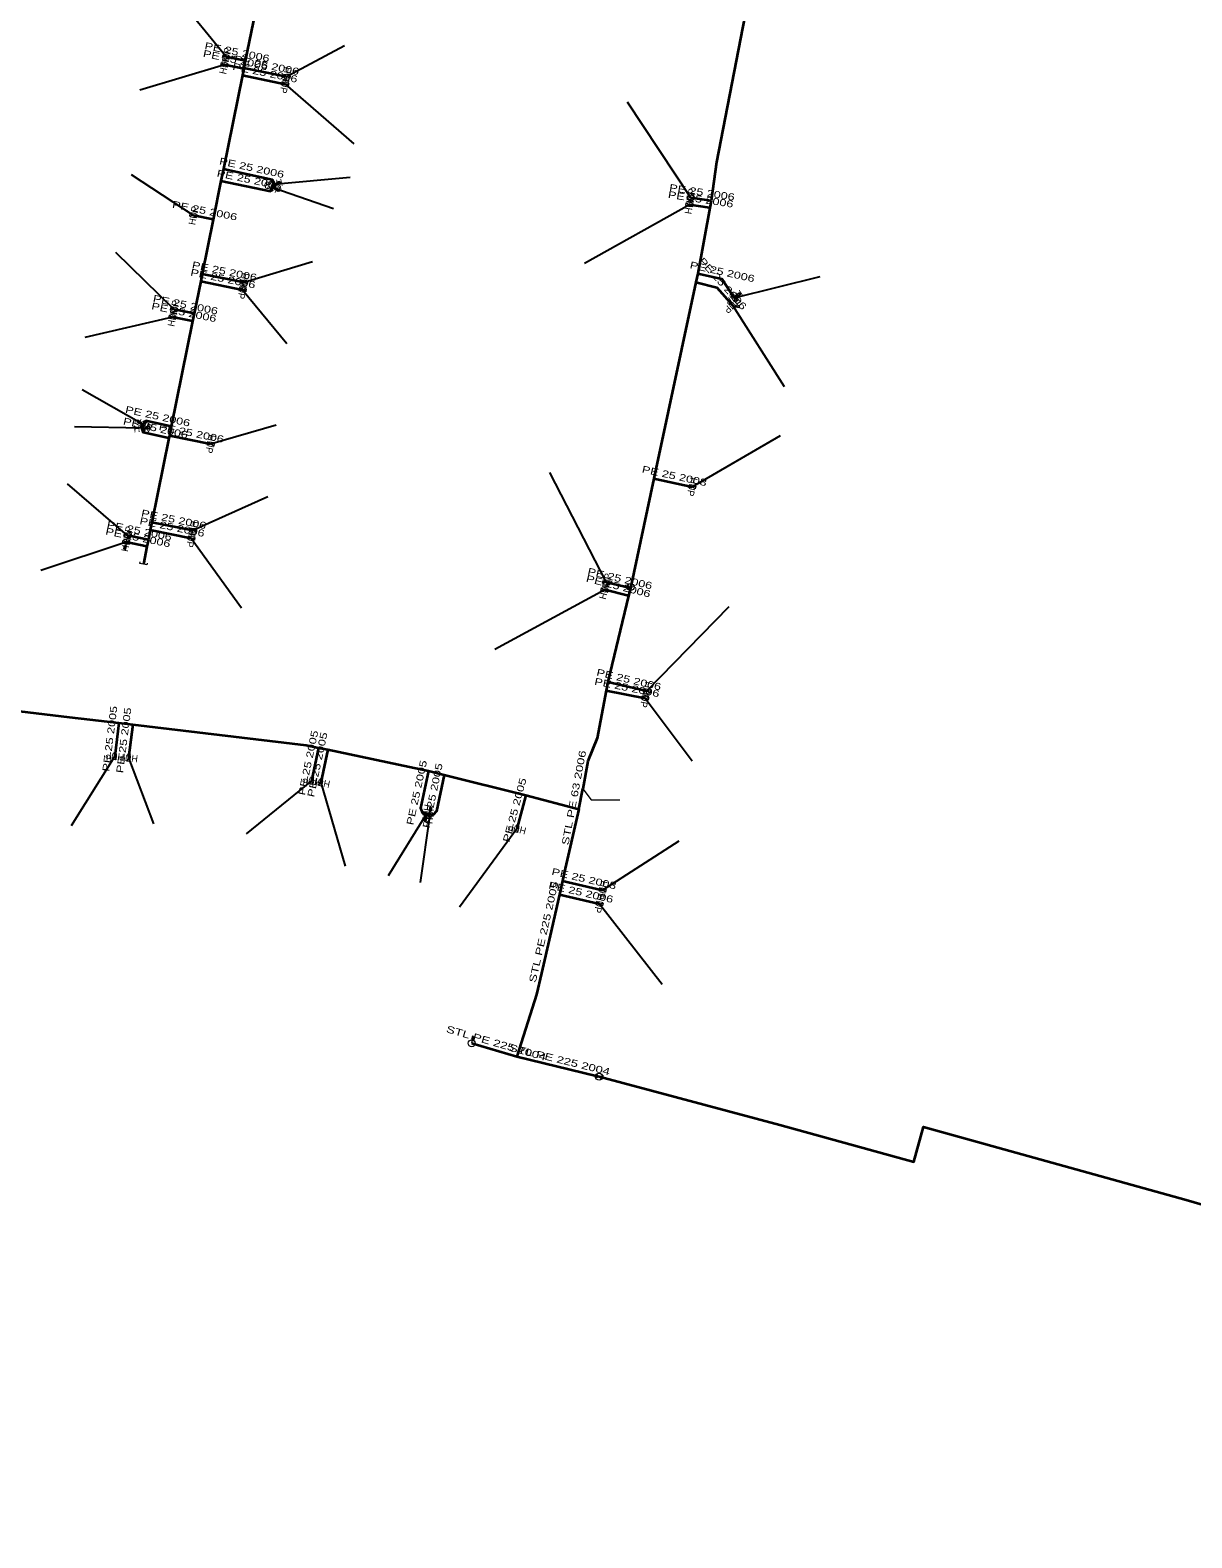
# Model space of a CAD drawing. Extents: x -737484 to -734496, y -1033882 to -1030666.
# Drawn here: x -736342.2 to -736176.2, y -1031081.1 to -1030865.6 of the extents above; entities that cross this region are included whole.
import ezdxf
from ezdxf.enums import TextEntityAlignment as Align

# ---------------------------------------------------------------- set-up
doc = ezdxf.new("R2010")
doc.units = 0
doc.header["$LTSCALE"] = 0.4
for name, color, linetype, lineweight in [('1', 7, 'Continuous', 13), ('22', 7, 'Continuous', 25), ('5', 7, 'Continuous', 35), ('7', 7, 'Continuous', 35)]:
    doc.layers.add(name, color=color, linetype=linetype, lineweight=lineweight)
doc.layers.add('2', color=7, linetype='Continuous')

msp = doc.modelspace()

# ---------------------------------------------------------------- linework, layer by layer
at = {"layer": '1'}
for p, q in [((-736307.55, -1030888.03), (-736307.112, -1030888.272)), ((-736307.45, -1030887.57), (-736306.962, -1030887.457)), ((-736307.083, -1030888.374), (-736306.777, -1030888.544)), ((-736306.872, -1030887.513), (-736306.531, -1030887.434)), ((-736241.58, -1030903.8), (-736241.165, -1030903.52)), ((-736241.061, -1030903.54), (-736240.771, -1030903.344)), ((-736241.82, -1030904.87), (-736241.337, -1030904.999)), ((-736241.284, -1030905.091), (-736240.945, -1030905.181)), ((-736326.501, -1030921.573), (-736326.794, -1030921.383)), ((-736326.06, -1030921.95), (-736326.479, -1030921.677)), ((-736326.09, -1030922.47), (-736325.593, -1030922.409)), ((-736325.51, -1030922.474), (-736325.162, -1030922.431)), ((-736328.663, -1030939.31), (-736328.73, -1030939.653)), ((-736328.48, -1030938.76), (-736328.575, -1030939.25)), ((-736284.965, -1030977.103), (-736284.934, -1030976.755)), ((-736285.743, -1030978.123), (-736285.804, -1030978.467)), ((-736285.57, -1030977.57), (-736285.656, -1030978.062)), ((-736285.09, -1030977.67), (-736285.046, -1030977.171)), ((-736279.1, -1031010.37), (-736278.97, -1031009.887)), ((-736278.878, -1031009.834), (-736278.788, -1031009.495))]:
    msp.add_line(p, q, dxfattribs=at)
for points in [[(-736314.73, -1030869.491), (-736314.647, -1030869.1), (-736313.752, -1030869.699), (-736313.669, -1030869.308)], [(-736314.96, -1030870.601), (-736314.877, -1030870.21), (-736313.982, -1030870.809), (-736313.899, -1030870.418)], [(-736305.259, -1030873.168), (-736305.342, -1030873.559), (-736306.237, -1030872.96), (-736306.32, -1030873.351)], [(-736305.031, -1030872.069), (-736305.107, -1030872.461), (-736306.012, -1030871.878), (-736306.088, -1030872.27)], [(-736307.482, -1030887.495), (-736307.132, -1030887.689), (-736307.967, -1030888.37), (-736307.617, -1030888.564)], [(-736307.142, -1030888.012), (-736307.532, -1030888.102), (-736307.367, -1030887.037), (-736307.757, -1030887.127)], [(-736306.675, -1030888.514), (-736306.748, -1030888.646), (-736307.185, -1030888.403), (-736307.112, -1030888.272)], [(-736306.726, -1030888.528), (-736306.762, -1030888.594), (-736307.134, -1030888.388), (-736307.098, -1030888.322)], [(-736306.675, -1030888.514), (-736306.602, -1030888.383), (-736307.039, -1030888.141), (-736307.112, -1030888.272)], [(-736306.475, -1030887.345), (-736306.509, -1030887.198), (-736306.996, -1030887.311), (-736306.962, -1030887.457)], [(-736306.475, -1030887.345), (-736306.441, -1030887.491), (-736306.929, -1030887.603), (-736306.962, -1030887.457)], [(-736306.504, -1030887.389), (-736306.487, -1030887.462), (-736306.901, -1030887.558), (-736306.918, -1030887.485)], [(-736248.505, -1030890.629), (-736248.442, -1030890.234), (-736247.517, -1030890.785), (-736247.454, -1030890.39)], [(-736248.315, -1030889.629), (-736248.252, -1030889.234), (-736247.327, -1030889.785), (-736247.264, -1030889.39)], [(-736319.398, -1030892.16), (-736319.322, -1030891.768), (-736318.417, -1030892.351), (-736318.341, -1030891.959)], [(-736311.111, -1030901.499), (-736311.187, -1030901.891), (-736312.092, -1030901.308), (-736312.168, -1030901.7)], [(-736311.331, -1030902.559), (-736311.407, -1030902.951), (-736312.312, -1030902.368), (-736312.388, -1030902.76)], [(-736241.134, -1030904.102), (-736241.466, -1030904.326), (-736241.693, -1030903.273), (-736242.025, -1030903.497)], [(-736240.75, -1030903.24), (-736240.834, -1030903.116), (-736241.249, -1030903.396), (-736241.165, -1030903.52)], [(-736240.75, -1030903.24), (-736240.667, -1030903.365), (-736241.081, -1030903.644), (-736241.165, -1030903.52)], [(-736240.761, -1030903.292), (-736240.719, -1030903.354), (-736241.072, -1030903.592), (-736241.114, -1030903.53)], [(-736322.168, -1030905.6), (-736322.092, -1030905.208), (-736321.187, -1030905.791), (-736321.111, -1030905.399)], [(-736241.336, -1030905.107), (-736241.634, -1030905.375), (-736242.005, -1030904.364), (-736242.303, -1030904.632)], [(-736240.854, -1030905.128), (-736240.892, -1030905.273), (-736241.375, -1030905.144), (-736241.337, -1030904.999)], [(-736240.854, -1030905.128), (-736240.815, -1030904.983), (-736241.298, -1030904.854), (-736241.337, -1030904.999)], [(-736240.9, -1030905.154), (-736240.919, -1030905.227), (-736241.33, -1030905.117), (-736241.31, -1030905.044)], [(-736322.388, -1030906.68), (-736322.312, -1030906.288), (-736321.407, -1030906.871), (-736321.331, -1030906.479)], [(-736326.898, -1030921.405), (-736326.98, -1030921.531), (-736326.561, -1030921.803), (-736326.479, -1030921.677)], [(-736326.898, -1030921.405), (-736326.816, -1030921.279), (-736326.397, -1030921.551), (-736326.479, -1030921.677)], [(-736326.846, -1030921.395), (-736326.805, -1030921.332), (-736326.449, -1030921.563), (-736326.49, -1030921.626)], [(-736326.164, -1030922.478), (-736326.5, -1030922.26), (-736325.619, -1030921.639), (-736325.955, -1030921.421)], [(-736326.332, -1030921.989), (-736325.934, -1030921.954), (-736326.245, -1030922.985), (-736325.847, -1030922.95)], [(-736325.097, -1030922.348), (-736325.115, -1030922.199), (-736325.612, -1030922.26), (-736325.593, -1030922.409)], [(-736325.097, -1030922.348), (-736325.079, -1030922.497), (-736325.575, -1030922.557), (-736325.593, -1030922.409)], [(-736325.13, -1030922.389), (-736325.121, -1030922.463), (-736325.543, -1030922.515), (-736325.552, -1030922.441)], [(-736315.891, -1030924.609), (-736315.967, -1030925.001), (-736316.872, -1030924.418), (-736316.948, -1030924.81)], [(-736247.069, -1030930.748), (-736247.152, -1030931.139), (-736248.047, -1030930.54), (-736248.13, -1030930.931)], [(-736328.808, -1030937.9), (-736328.732, -1030937.508), (-736327.827, -1030938.091), (-736327.751, -1030937.699)], [(-736318.661, -1030938.059), (-736318.737, -1030938.451), (-736319.642, -1030937.868), (-736319.718, -1030938.26)], [(-736318.431, -1030936.949), (-736318.507, -1030937.341), (-736319.412, -1030936.758), (-736319.488, -1030937.15)], [(-736329.008, -1030938.86), (-736328.932, -1030938.468), (-736328.027, -1030939.051), (-736327.951, -1030938.659)], [(-736328.67, -1030939.741), (-736328.818, -1030939.713), (-736328.722, -1030939.222), (-736328.575, -1030939.25)], [(-736328.699, -1030939.697), (-736328.773, -1030939.682), (-736328.692, -1030939.265), (-736328.618, -1030939.28)], [(-736328.67, -1030939.741), (-736328.523, -1030939.77), (-736328.428, -1030939.279), (-736328.575, -1030939.25)], [(-736260.392, -1030944.602), (-736260.302, -1030944.212), (-736259.417, -1030944.827), (-736259.327, -1030944.437)], [(-736260.633, -1030945.653), (-736260.536, -1030945.264), (-736259.663, -1030945.895), (-736259.566, -1030945.506)], [(-736253.557, -1030959.927), (-736253.647, -1030960.317), (-736254.532, -1030959.702), (-736254.622, -1030960.092)], [(-736253.791, -1030960.949), (-736253.867, -1030961.341), (-736254.772, -1030960.758), (-736254.848, -1030961.15)], [(-736329.992, -1030969.87), (-736330.389, -1030969.821), (-736329.87, -1030968.878), (-736330.267, -1030968.829)], [(-736328.012, -1030970.09), (-736328.409, -1030970.041), (-736327.89, -1030969.098), (-736328.287, -1030969.049)], [(-736301.898, -1030973.38), (-736302.289, -1030973.297), (-736301.69, -1030972.402), (-736302.081, -1030972.319)], [(-736300.588, -1030973.63), (-736300.979, -1030973.547), (-736300.38, -1030972.652), (-736300.771, -1030972.569)], [(-736285.002, -1030976.673), (-736285.152, -1030976.66), (-736285.195, -1030977.158), (-736285.046, -1030977.171)], [(-736285.002, -1030976.673), (-736284.853, -1030976.686), (-736284.896, -1030977.184), (-736285.046, -1030977.171)], [(-736284.969, -1030976.714), (-736284.894, -1030976.721), (-736284.931, -1030977.144), (-736285.006, -1030977.138)], [(-736285.042, -1030977.459), (-736285.112, -1030977.853), (-736286.027, -1030977.286), (-736286.097, -1030977.68)], [(-736285.743, -1030978.554), (-736285.891, -1030978.528), (-736285.804, -1030978.036), (-736285.656, -1030978.062)], [(-736285.773, -1030978.51), (-736285.847, -1030978.497), (-736285.773, -1030978.079), (-736285.699, -1030978.092)], [(-736285.743, -1030978.554), (-736285.595, -1030978.58), (-736285.509, -1030978.088), (-736285.656, -1030978.062)], [(-736285.605, -1030977.825), (-736285.57, -1030977.427), (-736284.609, -1030977.912), (-736284.574, -1030977.514)], [(-736272.586, -1030980.244), (-736272.972, -1030980.141), (-736272.327, -1030979.278), (-736272.713, -1030979.175)], [(-736259.887, -1030988.387), (-736259.977, -1030988.777), (-736260.862, -1030988.162), (-736260.952, -1030988.552)], [(-736260.317, -1030990.337), (-736260.407, -1030990.727), (-736261.292, -1030990.112), (-736261.382, -1030990.502)], [(-736278.841, -1031009.404), (-736278.986, -1031009.365), (-736279.115, -1031009.848), (-736278.97, -1031009.887)], [(-736278.841, -1031009.404), (-736278.696, -1031009.442), (-736278.825, -1031009.925), (-736278.97, -1031009.887)], [(-736278.815, -1031009.45), (-736278.742, -1031009.469), (-736278.852, -1031009.88), (-736278.925, -1031009.86)], [(-736260.339, -1031014.979), (-736260.494, -1031015.559), (-736261.305, -1031014.72), (-736261.46, -1031015.3)]]:
    msp.add_lwpolyline(points, close=True, dxfattribs=at)
for points in [[(-736325.491, -1030941.739), (-736325.539, -1030941.985), (-736326.52, -1030941.794), (-736326.473, -1030941.549)], [(-736263.24, -1030974), (-736262.04, -1030975.567), (-736257.951, -1030975.567)]]:
    msp.add_lwpolyline(points, dxfattribs=at)
for centre in [(-736256.3953, -1030945.1568), (-736279.1003, -1031010.3698), (-736260.9003, -1031015.1398)]:
    msp.add_circle(centre, 0.5, dxfattribs=at)
at = {"layer": '22'}
for p, q in [((-736314.2, -1030869.4), (-736322.599, -1030859.09)), ((-736305.56, -1030872.17), (-736297.278, -1030867.743)), ((-736314.43, -1030870.51), (-736326.528, -1030874.126)), ((-736305.79, -1030873.26), (-736295.944, -1030881.815)), ((-736247.79, -1030889.51), (-736256.817, -1030875.835)), ((-736318.87, -1030892.06), (-736327.724, -1030886.257)), ((-736307.55, -1030888.03), (-736298.849, -1030891.041)), ((-736307.45, -1030887.57), (-736296.457, -1030886.599)), ((-736247.98, -1030890.51), (-736262.968, -1030898.901)), ((-736321.64, -1030905.5), (-736329.946, -1030897.363)), ((-736311.64, -1030901.6), (-736301.842, -1030898.616)), ((-736241.58, -1030903.8), (-736229.309, -1030900.78)), ((-736311.86, -1030902.66), (-736305.513, -1030910.349)), ((-736241.82, -1030904.87), (-736234.434, -1030916.5)), ((-736321.86, -1030906.58), (-736334.388, -1030909.494)), ((-736326.06, -1030921.95), (-736334.793, -1030916.953)), ((-736326.09, -1030922.47), (-736335.874, -1030922.257)), ((-736316.42, -1030924.71), (-736307.05, -1030921.967)), ((-736247.6, -1030930.84), (-736234.947, -1030923.505)), ((-736259.86, -1030944.52), (-736267.923, -1030928.802)), ((-736328.28, -1030937.8), (-736336.875, -1030930.428)), ((-736318.96, -1030937.05), (-736308.246, -1030932.219)), ((-736319.19, -1030938.16), (-736312.005, -1030948.109)), ((-736328.48, -1030938.76), (-736340.71, -1030942.812)), ((-736260.1, -1030945.58), (-736275.783, -1030954.089)), ((-736254.09, -1030960.01), (-736242.294, -1030947.938)), ((-736254.32, -1030961.05), (-736247.591, -1030969.979)), ((-736330.13, -1030969.35), (-736336.336, -1030979.305)), ((-736328.15, -1030969.57), (-736324.599, -1030979.026)), ((-736301.99, -1030972.85), (-736311.325, -1030980.423)), ((-736300.68, -1030973.1), (-736297.213, -1030985.034)), ((-736285.57, -1030977.57), (-736291.065, -1030986.431)), ((-736285.09, -1030977.67), (-736286.454, -1030987.41)), ((-736272.65, -1030979.71), (-736280.865, -1030990.903)), ((-736260.42, -1030988.47), (-736249.47, -1030981.427)), ((-736260.85, -1030990.42), (-736251.862, -1031001.93))]:
    msp.add_line(p, q, dxfattribs=at)
at = {"layer": '5'}
for p, q in [((-736263.79, -1030976.92), (-736263.24, -1030974)), ((-736279.1, -1031010.37), (-736272.65, -1031012.24))]:
    msp.add_line(p, q, dxfattribs=at)
for points in [[(-736237.29, -1030849.26), (-736240.7, -1030866.78), (-736244.14, -1030884.45), (-736244.88, -1030889.95), (-736245.06, -1030890.95), (-736246.79, -1030900.35), (-736247.05, -1030901.59), (-736253.08, -1030929.66), (-736256.43, -1030945.32), (-736256.68, -1030946.44), (-736259.65, -1030958.7), (-736259.89, -1030959.95), (-736261.19, -1030966.74), (-736262.5, -1030970.07), (-736263.24, -1030974)], [(-736308.98, -1030857.71), (-736311.46, -1030869.96), (-736311.66, -1030870.94), (-736311.69, -1030871.07), (-736311.88, -1030872.02), (-736314.58, -1030885.38), (-736314.94, -1030887.11), (-736316.05, -1030892.63), (-736317.63, -1030900.39), (-736317.84, -1030901.45), (-736318.78, -1030906.08), (-736319, -1030907.16), (-736322.04, -1030922.2), (-736322.31, -1030923.52), (-736322.38, -1030923.89), (-736324.81, -1030935.87), (-736325.04, -1030936.98), (-736325.32, -1030938.4), (-736325.52, -1030939.36), (-736326.03, -1030941.89)], [(-736343.72, -1030962.89), (-736336.57, -1030963.74), (-736329.53, -1030964.58), (-736327.54, -1030964.81), (-736302.77, -1030967.74), (-736301, -1030968.12), (-736299.69, -1030968.39), (-736286.42, -1030971.17), (-736285.27, -1030971.45), (-736283.05, -1030972), (-736271.35, -1030974.89), (-736263.79, -1030976.92)], [(-736263.79, -1030976.92), (-736265.87, -1030986), (-736266.13, -1030987.16), (-736266.58, -1030989.11), (-736267.91, -1030994.97), (-736269.14, -1031000.36), (-736269.83, -1031003.38), (-736272.65, -1031012.24)], [(-736272.65, -1031012.24), (-736261.3, -1031015.03), (-736260.9, -1031015.14)], [(-736260.9, -1031015.14), (-736235.05, -1031022.03), (-736215.89, -1031027.32), (-736214.51, -1031022.31), (-736176.98, -1031032.74), (-736140.78, -1031043.32), (-736107.13, -1031053.11), (-736105.79, -1031053.5), (-736068.35, -1031064.93), (-736034.65, -1031076.9), (-736023.13, -1031081.06)]]:
    msp.add_lwpolyline(points, dxfattribs=at)
at = {"layer": '7'}
for p, q in [((-736311.69, -1030871.07), (-736314.43, -1030870.51)), ((-736311.46, -1030869.96), (-736314.2, -1030869.4)), ((-736311.66, -1030870.94), (-736305.56, -1030872.17)), ((-736311.88, -1030872.02), (-736305.79, -1030873.26)), ((-736245.06, -1030890.95), (-736247.98, -1030890.51)), ((-736244.88, -1030889.95), (-736247.79, -1030889.51)), ((-736316.05, -1030892.63), (-736318.87, -1030892.06)), ((-736317.84, -1030901.45), (-736311.86, -1030902.66)), ((-736317.63, -1030900.39), (-736311.64, -1030901.6)), ((-736318.78, -1030906.08), (-736321.64, -1030905.5)), ((-736319, -1030907.16), (-736321.86, -1030906.58)), ((-736322.31, -1030923.52), (-736316.42, -1030924.71)), ((-736253.08, -1030929.66), (-736247.6, -1030930.84)), ((-736324.81, -1030935.87), (-736318.96, -1030937.05)), ((-736325.32, -1030938.4), (-736328.28, -1030937.8)), ((-736325.04, -1030936.98), (-736319.19, -1030938.16)), ((-736325.52, -1030939.36), (-736328.48, -1030938.76)), ((-736256.43, -1030945.32), (-736259.86, -1030944.52)), ((-736256.68, -1030946.44), (-736260.1, -1030945.58)), ((-736259.65, -1030958.7), (-736254.09, -1030960.01)), ((-736259.89, -1030959.95), (-736254.32, -1030961.05)), ((-736329.53, -1030964.58), (-736330.13, -1030969.35)), ((-736327.54, -1030964.81), (-736328.15, -1030969.57)), ((-736301, -1030968.12), (-736301.99, -1030972.85)), ((-736299.69, -1030968.39), (-736300.68, -1030973.1)), ((-736271.35, -1030974.89), (-736272.65, -1030979.71)), ((-736266.13, -1030987.16), (-736260.42, -1030988.47)), ((-736266.58, -1030989.11), (-736260.85, -1030990.42))]:
    msp.add_line(p, q, dxfattribs=at)
for points in [[(-736314.58, -1030885.38), (-736307.61, -1030886.89), (-736307.45, -1030887.57)], [(-736314.94, -1030887.11), (-736307.85, -1030888.58), (-736307.55, -1030888.03)], [(-736246.79, -1030900.35), (-736243.37, -1030901.11), (-736241.58, -1030903.8)], [(-736247.05, -1030901.59), (-736244.05, -1030902.37), (-736241.82, -1030904.87)], [(-736322.38, -1030923.89), (-736326.04, -1030923.07), (-736326.09, -1030922.47)], [(-736322.04, -1030922.2), (-736325.7, -1030921.4), (-736326.06, -1030921.95)], [(-736285.27, -1030971.45), (-736286.42, -1030976.75), (-736286.13, -1030977.47), (-736285.57, -1030977.57)], [(-736283.05, -1030972), (-736284.14, -1030977.21), (-736284.62, -1030977.71), (-736285.09, -1030977.67)]]:
    msp.add_lwpolyline(points, dxfattribs=at)

# ---------------------------------------------------------------- texts
at = {"layer": '2', "width": 0.95}
for rotation, p in [(78, (-736313.9402, -1030870.6135)), (78, (-736313.7102, -1030869.5035)), (259, (-736306.0501, -1030872.0741)), (258, (-736306.2788, -1030873.1555)), (331, (-736307.7919, -1030888.4671)), (193, (-736307.562, -1030887.0825)), (81, (-736247.2955, -1030889.5877)), (79, (-736318.3789, -1030892.1549)), (81, (-736247.4855, -1030890.5877)), (259, (-736312.3501, -1030902.5641)), (259, (-736312.1301, -1030901.5041)), (222, (-736242.1539, -1030904.4977)), (214, (-736241.8589, -1030903.3849)), (79, (-736321.3689, -1030906.6749)), (79, (-736321.1489, -1030905.5949)), (5, (-736326.0461, -1030922.9673)), (147, (-736325.7872, -1030921.5301)), (259, (-736316.9101, -1030924.6141)), (258, (-736248.0888, -1030930.7355)), (259, (-736319.4501, -1030936.9541)), (79, (-736327.9889, -1030938.8549)), (79, (-736327.7889, -1030937.8949)), (259, (-736319.6801, -1030938.0641)), (76, (-736259.614, -1030945.7005)), (77, (-736259.3725, -1030944.632)), (257, (-736254.5765, -1030959.897)), (259, (-736254.8101, -1030960.9541)), (173, (-736330.0686, -1030968.8533)), (173, (-736328.0886, -1030969.0733)), (168, (-736301.8855, -1030972.3602)), (168, (-736300.5755, -1030972.6102)), (260, (-736286.0624, -1030977.4827)), (85, (-736284.5913, -1030977.7131)), (165, (-736272.5201, -1030979.2267)), (257, (-736260.9065, -1030988.357)), (257, (-736261.3365, -1030990.307))]:
    msp.add_text('HUP', height=1, rotation=rotation, dxfattribs=at).set_placement(p, align=Align.CENTER)
at = {"layer": '5', "width": 1.4}
for s, rotation, p in [('STL PE 63 2006', 79.333, (-736264.0054, -1030975.3671)), ('STL PE 225 2005', 77.213, (-736268.3318, -1030994.5712)), ('STL PE 225 2004', 343.832, (-736275.7352, -1031010.8238)), ('STL PE 225 2004', 346.19, (-736266.6534, -1031013.1986))]:
    msp.add_text(s, height=1, rotation=rotation, dxfattribs=at).set_placement(p, align=Align.CENTER)
at = {"layer": '7', "width": 1.35}
for s, rotation, p in [('PE 25 2006', 348.449, (-736312.9591, -1030870.3)), ('PE 25 2006', 348.449, (-736312.7291, -1030869.19)), ('PE 25 2006', 348.6, (-736308.5108, -1030871.0645)), ('PE 25 2006', 348.491, (-736308.7348, -1030872.1494)), ('PE 25 2006', 347.776, (-736310.6469, -1030885.7201)), ('PE 25 2006', 348.287, (-736310.986, -1030887.4183)), ('PE 25 2006', 351.431, (-736246.445, -1030890.235)), ('PE 25 2006', 351.402, (-736246.2598, -1030889.2355)), ('PE 25 2006', 348.573, (-736317.3601, -1030891.8548)), ('PE 25 2006', 348.58, (-736314.5355, -1030900.5041)), ('PE 25 2006', 347.471, (-736243.394, -1030900.5921)), ('PE 25 2006', 311.733, (-736243.5936, -1030902.1302)), ('PE 25 2006', 348.561, (-736314.7502, -1030901.5648)), ('PE 25 2006', 348.536, (-736320.1099, -1030905.2998)), ('PE 25 2006', 348.536, (-736320.3299, -1030906.3798)), ('PE 25 2006', 347.67, (-736324.0838, -1030921.2407)), ('PE 25 2006', 347.372, (-736324.3938, -1030922.9262)), ('PE 25 2006', 348.578, (-736319.2655, -1030923.6243)), ('PE 25 2008', 347.848, (-736250.2343, -1030929.7613)), ('PE 25 2006', 348.541, (-736326.6998, -1030937.6093)), ('PE 25 2006', 348.596, (-736322.0159, -1030937.0789)), ('PE 25 2006', 348.596, (-736321.7859, -1030935.9689)), ('PE 25 2006', 348.541, (-736326.8998, -1030938.5693)), ('PE 25 2006', 346.871, (-736258.0306, -1030944.433)), ('PE 25 2006', 345.885, (-736258.2679, -1030945.5243)), ('PE 25 2006', 346.742, (-736256.7547, -1030958.8676)), ('PE 25 2006', 348.829, (-736257.0079, -1030960.0088)), ('PE 25 2005', 82.831, (-736330.3261, -1030966.9024)), ('PE 25 2005', 82.697, (-736328.34, -1030967.1261)), ('PE 25 2005', 78.179, (-736301.9839, -1030970.3819)), ('PE 25 2005', 78.13, (-736300.6739, -1030970.6418)), ('PE 25 2005', 77.758, (-736286.4754, -1030974.651)), ('PE 25 2005', 78.183, (-736284.2033, -1030975.0719)), ('PE 25 2005', 74.906, (-736272.4824, -1030977.1697)), ('PE 25 2008', 347.079, (-736263.1628, -1030987.3271)), ('PE 25 2006', 347.122, (-736263.6029, -1030989.2775))]:
    msp.add_text(s, height=1, rotation=rotation, dxfattribs=at).set_placement(p, align=Align.CENTER)

doc.saveas('drawing.dxf')
